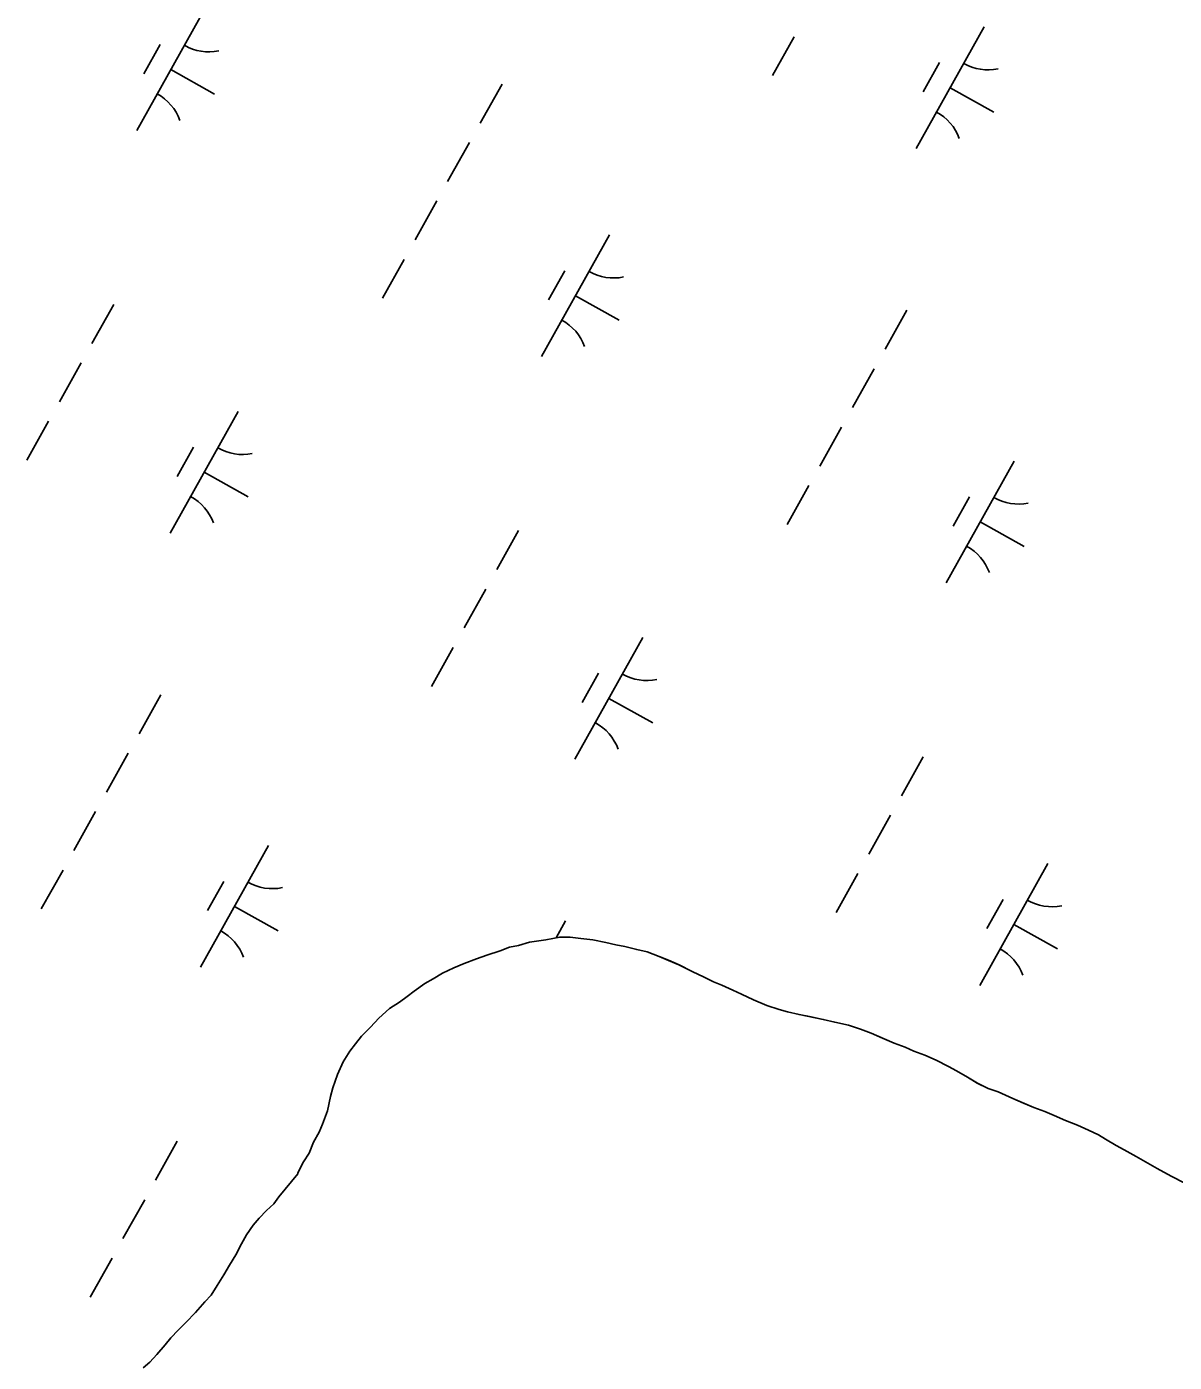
# Model space of a CAD drawing. Extents: x 3923531 to 3943530, y 207391 to 229799.
# Drawn here: x 3932580.6 to 3932992.3, y 212711.8 to 213190.9 of the extents above; entities that cross this region are included whole.
import ezdxf

# ---------------------------------------------------------------- set-up
doc = ezdxf.new("R2010")
doc.units = 0
doc.layers.add('V-TOPO-SHOR', color=7, linetype='Continuous')
doc.layers.add('V-WETL-SWMP', color=7, linetype='Continuous')

msp = doc.modelspace()

# ---------------------------------------------------------------- linework, layer by layer
at = {"layer": 'V-TOPO-SHOR'}
for points in [[(3932879.76, 212831.31), (3932875.43, 212832.74), (3932870.5, 212833.79), (3932866.36, 212834.82), (3932862.02, 212835.66), (3932857.69, 212836.5), (3932853.55, 212837.53), (3932850.59, 212838.35), (3932846.06, 212839.79), (3932841.34, 212841.81), (3932837.02, 212843.84), (3932833.87, 212845.26), (3932829.94, 212847.08), (3932826.99, 212848.3), (3932823.65, 212849.92), (3932819.32, 212851.94), (3932814.61, 212854.36), (3932810.87, 212855.99), (3932807.52, 212857.4), (3932803.19, 212859.03), (3932799.45, 212859.86), (3932795.11, 212860.9), (3932791.96, 212861.53), (3932788.41, 212862.36), (3932783.68, 212863.4), (3932779.33, 212863.84), (3932775.58, 212864.28), (3932771.83, 212864.32), (3932766.88, 212863.38), (3932760.94, 212862.46), (3932756.98, 212861.32), (3932753.81, 212860.76), (3932750.43, 212859.42), (3932745.67, 212857.89), (3932741.9, 212856.55), (3932737.54, 212854.81), (3932733.77, 212853.27), (3932729.79, 212851.34), (3932726.41, 212849.4), (3932723.43, 212847.66), (3932719.64, 212844.93), (3932717.05, 212842.98), (3932714.26, 212841.04), (3932710.68, 212838.71), (3932706.89, 212835.19), (3932703.89, 212832.06), (3932700.69, 212828.74), (3932698.49, 212826), (3932696.48, 212823.45), (3932694.07, 212819.52), (3932692.04, 212815), (3932690.41, 212810.28), (3932689.58, 212807.12), (3932688.54, 212801.99), (3932686.71, 212797.27), (3932685.49, 212794.32), (3932683.48, 212790.79), (3932681.85, 212786.85), (3932679.84, 212783.71), (3932677.82, 212779.78), (3932677.82, 212779.39), (3932671.01, 212771.16), (3932669.2, 212768.61), (3932666.6, 212766.27), (3932664, 212763.53), (3932661.8, 212760.99), (3932659.39, 212757.46), (3932657.58, 212754.31), (3932655.56, 212750.38), (3932653.34, 212746.65), (3932651.33, 212743.12), (3932648.92, 212739.39), (3932646.71, 212735.86), (3932644.5, 212733.51), (3932641.1, 212729.59), (3932637.7, 212726.08), (3932634.91, 212723.34), (3932632.31, 212720.6), (3932630.3, 212718.05), (3932627.3, 212714.53), (3932624.7, 212711.79), (3932622.31, 212709.84)], [(3932996.15, 212776.08), (3932991.24, 212778.51), (3932986.13, 212781.33), (3932982, 212783.75), (3932978.67, 212785.56), (3932974.34, 212787.98), (3932971.4, 212789.59), (3932967.67, 212791.81), (3932965.12, 212793.42), (3932961.58, 212795.04), (3932957.64, 212796.86), (3932953.31, 212798.49), (3932949.18, 212800.31), (3932945.84, 212801.73), (3932941.9, 212803.16), (3932938.17, 212804.78), (3932934.43, 212806.4), (3932929.12, 212808.83), (3932925.58, 212810.06), (3932921.65, 212811.88), (3932918.11, 212814.09), (3932914.18, 212816.31), (3932911.24, 212817.93), (3932906.91, 212820.14), (3932902.78, 212821.97), (3932898.85, 212823.4), (3932895.7, 212824.81), (3932891.76, 212826.24), (3932887.63, 212828.06), (3932883.5, 212829.89), (3932879.76, 212831.31)]]:
    msp.add_lwpolyline(points, dxfattribs=at)
at = {"layer": 'V-WETL-SWMP'}
for p, q in [((3932644.44, 213197.35), (3932620.06, 213153.7)), ((3932924.06, 213190.87), (3932899.68, 213147.22)), ((3932855.97, 213187.34), (3932848.17, 213173.37)), ((3932628.44, 213184.53), (3932622.59, 213174.05)), ((3932908.06, 213178.05), (3932902.21, 213167.57)), ((3932632.25, 213175.53), (3932647.96, 213166.75)), ((3932751.11, 213170.32), (3932743.3, 213156.35)), ((3932911.87, 213169.05), (3932927.58, 213160.27)), ((3932739.4, 213149.37), (3932731.6, 213135.4)), ((3932727.7, 213128.41), (3932719.89, 213114.45)), ((3932789.66, 213116.23), (3932765.27, 213072.58)), ((3932715.99, 213107.46), (3932708.19, 213093.49)), ((3932773.65, 213103.4), (3932767.8, 213092.93)), ((3932777.46, 213094.4), (3932793.18, 213085.62)), ((3932611.78, 213091.28), (3932603.97, 213077.31)), ((3932896.32, 213089.2), (3932888.52, 213075.23)), ((3932600.07, 213070.33), (3932592.27, 213056.36)), ((3932884.62, 213068.24), (3932876.81, 213054.27)), ((3932656.46, 213052.91), (3932632.07, 213009.26)), ((3932588.37, 213049.38), (3932580.56, 213035.41)), ((3932872.91, 213047.29), (3932865.11, 213033.32)), ((3932640.45, 213040.09), (3932634.6, 213029.61)), ((3932934.87, 213035.1), (3932910.48, 212991.45)), ((3932644.26, 213031.09), (3932659.98, 213022.31)), ((3932861.21, 213026.34), (3932853.4, 213012.37)), ((3932918.87, 213022.28), (3932913.02, 213011.8)), ((3932922.68, 213013.28), (3932938.39, 213004.5)), ((3932756.99, 213010.16), (3932749.19, 212996.19)), ((3932745.29, 212989.2), (3932737.48, 212975.24)), ((3932801.67, 212971.79), (3932777.28, 212928.14)), ((3932733.58, 212968.25), (3932725.78, 212954.28)), ((3932785.67, 212958.97), (3932779.81, 212948.49)), ((3932628.71, 212951.23), (3932620.91, 212937.27)), ((3932789.48, 212949.96), (3932805.19, 212941.19)), ((3932617.01, 212930.28), (3932609.21, 212916.31)), ((3932902.2, 212929.03), (3932894.4, 212915.06)), ((3932605.3, 212909.33), (3932597.5, 212895.36)), ((3932890.5, 212908.08), (3932882.7, 212894.11)), ((3932667.26, 212897.14), (3932642.88, 212853.49)), ((3932593.6, 212888.38), (3932585.8, 212874.41)), ((3932946.88, 212890.67), (3932922.5, 212847.01)), ((3932651.26, 212884.32), (3932645.41, 212873.84)), ((3932878.79, 212887.13), (3932870.99, 212873.16)), ((3932655.07, 212875.32), (3932670.79, 212866.54)), ((3932930.88, 212877.84), (3932925.03, 212867.36)), ((3932773.93, 212870.11), (3932770.56, 212864.08)), ((3932766.88, 212863.39), (3932771.83, 212864.32)), ((3932771.83, 212864.32), (3932775.58, 212864.28)), ((3932775.58, 212864.28), (3932779.33, 212863.84)), ((3932934.69, 212868.84), (3932950.4, 212860.06)), ((3932745.67, 212857.89), (3932750.43, 212859.42)), ((3932750.43, 212859.42), (3932753.81, 212860.76)), ((3932753.81, 212860.76), (3932756.98, 212861.32)), ((3932756.98, 212861.32), (3932760.94, 212862.46)), ((3932760.94, 212862.46), (3932766.88, 212863.39)), ((3932779.33, 212863.84), (3932783.68, 212863.4)), ((3932783.68, 212863.4), (3932788.41, 212862.36)), ((3932788.41, 212862.36), (3932791.96, 212861.53)), ((3932791.96, 212861.53), (3932795.11, 212860.9)), ((3932795.11, 212860.9), (3932799.45, 212859.86)), ((3932799.45, 212859.86), (3932803.19, 212859.03)), ((3932733.77, 212853.27), (3932737.54, 212854.81)), ((3932737.54, 212854.81), (3932741.9, 212856.54)), ((3932741.9, 212856.54), (3932745.67, 212857.89)), ((3932803.19, 212859.03), (3932807.52, 212857.4)), ((3932807.52, 212857.4), (3932810.87, 212855.98)), ((3932810.87, 212855.98), (3932814.6, 212854.36)), ((3932726.41, 212849.4), (3932729.79, 212851.34)), ((3932729.79, 212851.34), (3932733.77, 212853.27)), ((3932814.6, 212854.36), (3932819.32, 212851.94)), ((3932819.32, 212851.94), (3932823.65, 212849.92)), ((3932823.65, 212849.92), (3932826.99, 212848.3)), ((3932719.64, 212844.93), (3932723.43, 212847.66)), ((3932723.43, 212847.66), (3932726.41, 212849.4)), ((3932826.99, 212848.3), (3932829.94, 212847.08)), ((3932829.94, 212847.08), (3932833.87, 212845.26)), ((3932833.87, 212845.26), (3932837.02, 212843.84)), ((3932710.68, 212838.71), (3932714.26, 212841.04)), ((3932714.26, 212841.04), (3932717.05, 212842.98)), ((3932717.05, 212842.98), (3932719.64, 212844.93)), ((3932837.02, 212843.84), (3932841.34, 212841.81)), ((3932841.34, 212841.81), (3932846.06, 212839.79)), ((3932706.89, 212835.19), (3932710.68, 212838.71)), ((3932846.06, 212839.79), (3932850.59, 212838.35)), ((3932850.59, 212838.35), (3932853.55, 212837.53)), ((3932853.55, 212837.53), (3932857.69, 212836.5)), ((3932857.69, 212836.5), (3932866.36, 212834.82)), ((3932700.69, 212828.74), (3932703.89, 212832.06)), ((3932703.89, 212832.06), (3932706.89, 212835.19)), ((3932866.36, 212834.82), (3932870.5, 212833.79)), ((3932870.5, 212833.79), (3932875.43, 212832.74)), ((3932875.43, 212832.74), (3932879.76, 212831.31)), ((3932879.76, 212831.31), (3932883.5, 212829.89)), ((3932696.48, 212823.45), (3932698.49, 212826)), ((3932698.49, 212826), (3932700.69, 212828.74)), ((3932883.5, 212829.89), (3932891.76, 212826.24)), ((3932891.76, 212826.24), (3932895.7, 212824.81)), ((3932694.07, 212819.52), (3932696.48, 212823.45)), ((3932895.7, 212824.81), (3932898.85, 212823.4)), ((3932898.85, 212823.4), (3932902.78, 212821.97)), ((3932902.78, 212821.97), (3932906.91, 212820.14)), ((3932692.04, 212815), (3932694.07, 212819.52)), ((3932906.91, 212820.14), (3932911.24, 212817.92)), ((3932911.24, 212817.92), (3932914.18, 212816.31)), ((3932914.18, 212816.31), (3932918.11, 212814.09)), ((3932690.41, 212810.27), (3932692.04, 212815)), ((3932918.11, 212814.09), (3932921.64, 212811.88)), ((3932921.64, 212811.88), (3932925.58, 212810.06)), ((3932688.54, 212802), (3932689.58, 212807.12)), ((3932689.58, 212807.12), (3932690.41, 212810.27)), ((3932925.58, 212810.06), (3932929.12, 212808.83)), ((3932929.12, 212808.83), (3932934.43, 212806.4)), ((3932686.71, 212797.27), (3932688.54, 212802)), ((3932934.43, 212806.4), (3932941.9, 212803.16)), ((3932941.9, 212803.16), (3932945.84, 212801.73)), ((3932685.49, 212794.32), (3932686.71, 212797.27)), ((3932945.84, 212801.73), (3932949.18, 212800.31)), ((3932949.18, 212800.31), (3932953.31, 212798.49)), ((3932953.31, 212798.49), (3932957.64, 212796.86)), ((3932683.47, 212790.79), (3932685.49, 212794.32)), ((3932957.64, 212796.86), (3932961.58, 212795.04)), ((3932961.58, 212795.04), (3932965.12, 212793.42)), ((3932965.12, 212793.42), (3932967.67, 212791.81)), ((3932634.6, 212791.07), (3932626.8, 212777.1)), ((3932681.85, 212786.85), (3932683.47, 212790.79)), ((3932967.67, 212791.81), (3932971.4, 212789.59)), ((3932971.4, 212789.59), (3932974.34, 212787.98)), ((3932974.34, 212787.98), (3932978.67, 212785.56)), ((3932677.82, 212779.78), (3932679.84, 212783.71)), ((3932679.84, 212783.71), (3932681.85, 212786.85)), ((3932978.67, 212785.56), (3932982, 212783.75)), ((3932982, 212783.75), (3932986.13, 212781.33)), ((3932671.01, 212771.16), (3932677.82, 212779.39)), ((3932677.82, 212779.39), (3932677.82, 212779.78)), ((3932986.13, 212781.33), (3932991.23, 212778.51)), ((3932991.23, 212778.51), (3932996.15, 212776.08)), ((3932622.89, 212770.12), (3932615.09, 212756.15)), ((3932666.6, 212766.27), (3932669.2, 212768.61)), ((3932669.2, 212768.61), (3932671.01, 212771.16)), ((3932661.8, 212760.99), (3932664, 212763.53)), ((3932664, 212763.53), (3932666.6, 212766.27)), ((3932659.39, 212757.46), (3932661.8, 212760.99)), ((3932655.56, 212750.38), (3932657.58, 212754.31)), ((3932657.58, 212754.31), (3932659.39, 212757.46)), ((3932611.19, 212749.17), (3932603.39, 212735.2)), ((3932653.35, 212746.65), (3932655.56, 212750.38)), ((3932651.33, 212743.12), (3932653.35, 212746.65)), ((3932648.92, 212739.39), (3932651.33, 212743.12)), ((3932644.5, 212733.51), (3932646.71, 212735.86)), ((3932646.71, 212735.86), (3932648.92, 212739.39)), ((3932641.1, 212729.59), (3932644.5, 212733.51)), ((3932634.91, 212723.34), (3932637.7, 212726.08)), ((3932637.7, 212726.08), (3932641.1, 212729.59)), ((3932630.3, 212718.05), (3932632.31, 212720.6)), ((3932632.31, 212720.6), (3932634.91, 212723.34)), ((3932627.3, 212714.53), (3932630.3, 212718.05)), ((3932622.31, 212709.84), (3932624.7, 212711.79)), ((3932624.7, 212711.79), (3932627.3, 212714.53))]:
    msp.add_line(p, q, dxfattribs=at)
for centre, start, end in [((3932645.93, 213199.52), 240.0381, 281.5817), ((3932925.55, 213193.05), 240.0381, 281.5817), ((3932618.99, 213151.3), 20.0381, 61.5817), ((3932898.61, 213144.82), 20.0381, 61.5817), ((3932791.14, 213118.4), 240.0381, 281.5817), ((3932764.2, 213070.17), 20.0381, 61.5817), ((3932657.94, 213055.09), 240.0381, 281.5817), ((3932631, 213006.86), 20.0381, 61.5817), ((3932936.36, 213037.28), 240.0381, 281.5817), ((3932909.41, 212989.05), 20.0381, 61.5817), ((3932803.16, 212973.96), 240.0381, 281.5817), ((3932776.21, 212925.73), 20.0381, 61.5817), ((3932668.75, 212899.32), 240.0381, 281.5817), ((3932948.37, 212892.84), 240.0381, 281.5817), ((3932641.81, 212851.09), 20.0381, 61.5817), ((3932921.43, 212844.61), 20.0381, 61.5817)]:
    msp.add_arc(centre, 17.62, start, end, dxfattribs=at)

doc.saveas('drawing.dxf')
